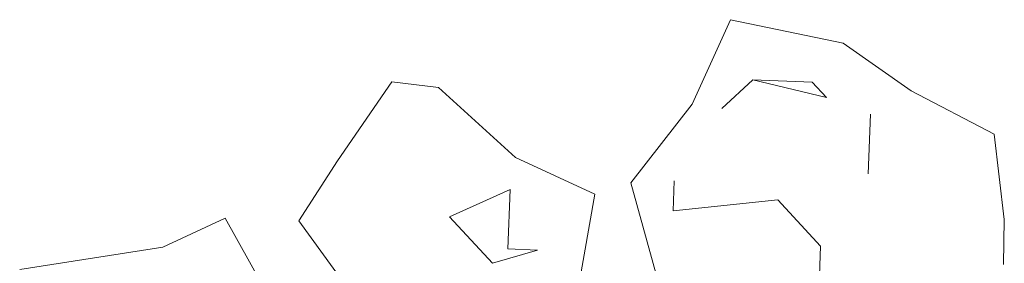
# Model space of a CAD drawing. Header units: metres. Extents: x -228 to 168, y -124 to 293.
# Tile 513 of 613: x 119.726 to 123.381, y 59.028 to 59.932. Entities that reach past the tile are written whole.
import ezdxf

# ---------------------------------------------------------------- set-up
doc = ezdxf.new("R2010")
doc.units = ezdxf.units.M
doc.header["$MEASUREMENT"] = 0
doc.layers.add('Bepflanzung.3 _ UMGEBUNG', color=7, linetype='Continuous')

msp = doc.modelspace()

# ---------------------------------------------------------------- linework, layer by layer
at = {"layer": 'Bepflanzung.3 _ UMGEBUNG', "color": 33, "linetype": 'Continuous', "lineweight": 18, "true_color": 0xa89c73}
for p, q in [((122.3651, 59.9318), (122.2221, 59.6178)), ((122.7832, 59.8453), (122.3651, 59.9318)), ((123.0358, 59.6684), (122.7832, 59.8453)), ((121.1072, 59.7013), (120.9057, 59.4079)), ((121.2807, 59.6799), (121.1072, 59.7013)), ((122.4475, 59.709), (122.3328, 59.6029)), ((122.4475, 59.709), (122.6683, 59.7002)), ((122.7213, 59.6429), (122.4475, 59.709)), ((122.6683, 59.7002), (122.7213, 59.6429)), ((121.567, 59.4206), (121.2807, 59.6799)), ((123.3442, 59.5072), (123.0358, 59.6684)), ((122.2221, 59.6178), (121.9953, 59.3261)), ((122.8847, 59.5811), (122.8759, 59.3604)), ((122.8759, 59.3604), (122.8847, 59.5811)), ((123.3814, 59.191), (123.3442, 59.5072)), ((120.9057, 59.4079), (120.762, 59.1857)), ((121.8611, 59.2842), (121.567, 59.4206)), ((122.1563, 59.3335), (122.1519, 59.2232)), ((121.3219, 59.2007), (121.547, 59.3023)), ((121.547, 59.3023), (121.5383, 59.0816)), ((121.9953, 59.3261), (122.1039, 58.9343)), ((121.7721, 58.7768), (121.8611, 59.2842)), ((122.1519, 59.2232), (122.5404, 59.2631)), ((122.5404, 59.2631), (122.6995, 59.091)), ((120.4883, 59.195), (120.2578, 59.0882)), ((120.7226, 58.7765), (120.4883, 59.195)), ((120.762, 59.1857), (121.0928, 58.7308)), ((121.4809, 59.0286), (121.3219, 59.2007)), ((123.3785, 59.0234), (123.3814, 59.191)), ((120.2578, 59.0882), (119.726, 59.0043)), ((121.6487, 59.0772), (121.4809, 59.0286)), ((121.5383, 59.0816), (121.6487, 59.0772)), ((122.6995, 59.091), (122.6864, 58.7598))]:
    msp.add_line(p, q, dxfattribs=at)

doc.saveas('drawing.dxf')
